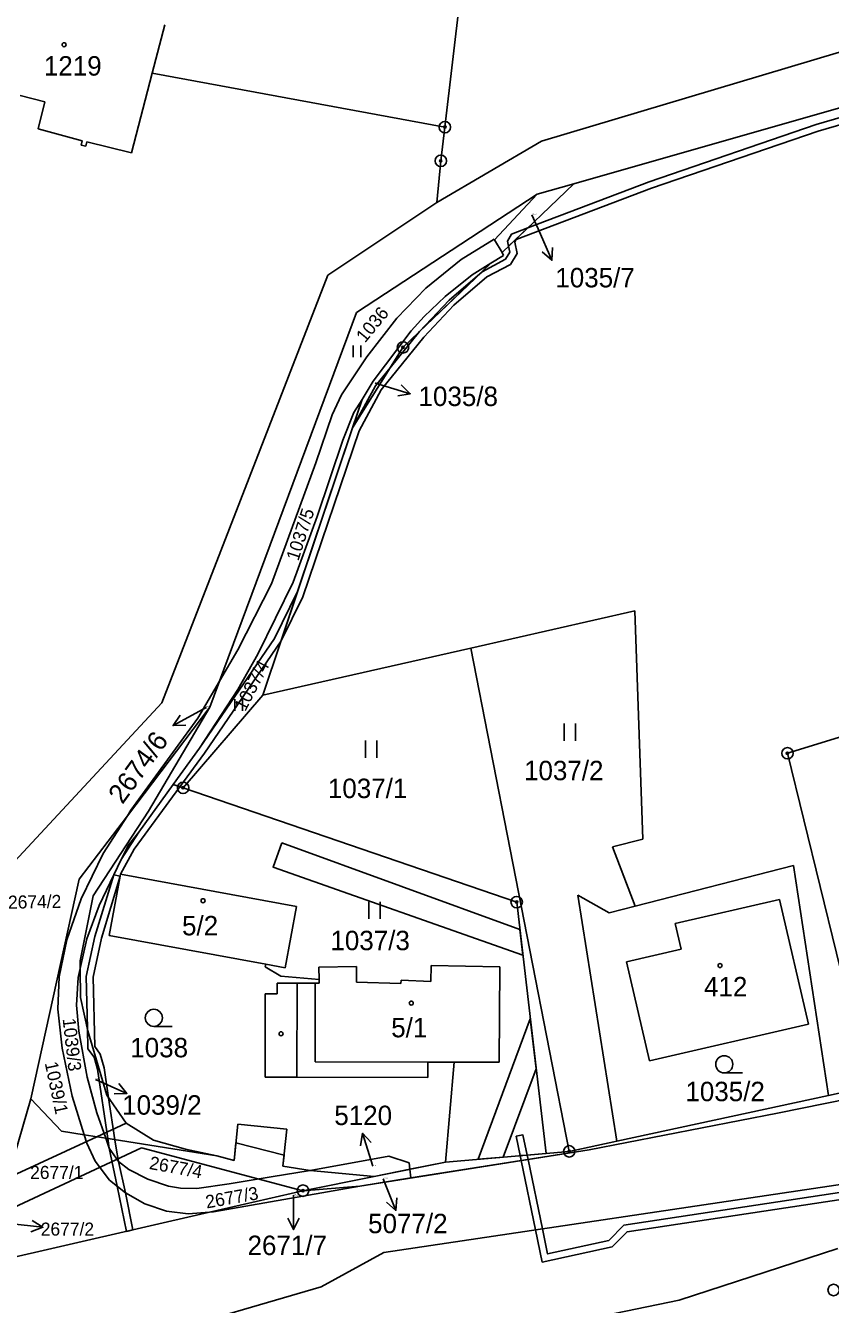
# Model space of a CAD drawing. Extents: x -439246 to -433691, y -1130252 to -1121148.
# Drawn here: x -438201.8 to -438131.3, y -1124232.7 to -1124120.8 of the extents above; entities that cross this region are included whole.
import ezdxf

# ---------------------------------------------------------------- set-up
doc = ezdxf.new("R2010")
doc.units = 0
for name, color, linetype in [('Vrstva 1', 7, 'Continuous'), ('Vrstva 16', 7, 'Continuous'), ('Vrstva 18', 7, 'Continuous'), ('Vrstva 19', 7, 'Continuous'), ('Vrstva 24', 7, 'Continuous'), ('Vrstva 25', 7, 'Continuous'), ('Vrstva 3', 7, 'Continuous'), ('Vrstva 30', 7, 'Continuous'), ('Vrstva 37', 7, 'Continuous'), ('Vrstva 4', 7, 'Continuous'), ('Vrstva 52', 7, 'Continuous')]:
    doc.layers.add(name, color=color, linetype=linetype)

msp = doc.modelspace()

# ---------------------------------------------------------------- linework, layer by layer
at = {"layer": 'Vrstva 1'}
for p, q in [((-438161.14, -1124095.94), (-438165.06, -1124129.7)), ((-438153.78, -1124134.66), (-438104.84, -1124120.64)), ((-438153.78, -1124134.66), (-438156.98, -1124135.57)), ((-438184.78, -1124178.18), (-438186.68, -1124181.4)), ((-438181, -1124179.41), (-438187.97, -1124187.5)), ((-438185.63, -1124180.46), (-438192.84, -1124189.95)), ((-438186.68, -1124181.4), (-438192.53, -1124189.47)), ((-438187.97, -1124187.5), (-438158.78, -1124197.5)), ((-438192.84, -1124189.95), (-438197.05, -1124195.49)), ((-438192.84, -1124189.95), (-438194.97, -1124193.24)), ((-438192.53, -1124189.47), (-438192.84, -1124189.95)), ((-438194.97, -1124193.24), (-438196.88, -1124197.22)), ((-438193.47, -1124195.23), (-438194.43, -1124200.41)), ((-438193.47, -1124195.23), (-438194.03, -1124195.13)), ((-438193.44, -1124195.05), (-438193.47, -1124195.23)), ((-438178.04, -1124197.9), (-438193.44, -1124195.05)), ((-438196.88, -1124197.22), (-438198.14, -1124200.81)), ((-438179.03, -1124203.26), (-438178.04, -1124197.9)), ((-438158.78, -1124197.5), (-438156.21, -1124219.49)), ((-438194.43, -1124200.41), (-438180.74, -1124202.94)), ((-438198.14, -1124200.81), (-438198.81, -1124204.05)), ((-438197.14, -1124204.11), (-438196.96, -1124203.31)), ((-438180.78, -1124203.16), (-438180.74, -1124202.94)), ((-438180.74, -1124202.94), (-438179.03, -1124203.26)), ((-438172.81, -1124203.14), (-438176.08, -1124203.18)), ((-438176.08, -1124203.18), (-438176.07, -1124204.26)), ((-438172.79, -1124204.52), (-438172.81, -1124203.14)), ((-438166.26, -1124203.04), (-438166.29, -1124204.44)), ((-438160.26, -1124203.15), (-438166.26, -1124203.04)), ((-438160.32, -1124211.51), (-438160.26, -1124203.15)), ((-438198.81, -1124204.05), (-438198.93, -1124206.88)), ((-438197.28, -1124206.53), (-438197.14, -1124204.11)), ((-438179.74, -1124204.59), (-438179.75, -1124205.54)), ((-438178, -1124204.59), (-438179.74, -1124204.59)), ((-438176.07, -1124204.26), (-438179.42, -1124203.97)), ((-438176.4, -1124204.59), (-438178, -1124204.59)), ((-438176.07, -1124204.59), (-438176.4, -1124204.59)), ((-438176.07, -1124204.26), (-438176.07, -1124204.59)), ((-438168.92, -1124204.61), (-438172.79, -1124204.52)), ((-438168.9, -1124204.33), (-438168.92, -1124204.61)), ((-438166.29, -1124204.44), (-438168.9, -1124204.33)), ((-438180.79, -1124205.53), (-438180.8, -1124212.81)), ((-438179.75, -1124205.54), (-438180.79, -1124205.53)), ((-438198.93, -1124206.88), (-438198.55, -1124210.27)), ((-438197.1, -1124208.8), (-438197.28, -1124206.53)), ((-438196.35, -1124212.83), (-438197.1, -1124208.8)), ((-438198.55, -1124210.27), (-438197.66, -1124214.47)), ((-438166.55, -1124212.84), (-438166.55, -1124211.51)), ((-438166.55, -1124211.51), (-438164.26, -1124211.51)), ((-438165.02, -1124220.25), (-438164.26, -1124211.51)), ((-438164.26, -1124211.51), (-438160.32, -1124211.51)), ((-438195.51, -1124215.94), (-438196.35, -1124212.83)), ((-438180.8, -1124212.81), (-438178.01, -1124212.82)), ((-438178.01, -1124212.82), (-438166.55, -1124212.84)), ((-438201.29, -1124214.7), (-438202.68, -1124219.56)), ((-438197.66, -1124214.47), (-438196.62, -1124217.86)), ((-438194.73, -1124218.16), (-438195.51, -1124215.94)), ((-438196.62, -1124217.86), (-438198.62, -1124217.54)), ((-438196.62, -1124217.86), (-438196.4, -1124218.59)), ((-438194.73, -1124218.16), (-438196.62, -1124217.86)), ((-438194.43, -1124219.03), (-438194.73, -1124218.16)), ((-438185.03, -1124219.71), (-438194.73, -1124218.16)), ((-438196.4, -1124218.59), (-438195.67, -1124220.17)), ((-438193.61, -1124220.2), (-438194.43, -1124219.03)), ((-438152.44, -1124219.18), (-438168.03, -1124221.63)), ((-438195.67, -1124220.17), (-438194.4, -1124221.82)), ((-438192.73, -1124220.91), (-438193.61, -1124220.2)), ((-438194.4, -1124221.82), (-438193.01, -1124222.94)), ((-438191.05, -1124221.74), (-438192.73, -1124220.91)), ((-438189.24, -1124222.34), (-438191.05, -1124221.74)), ((-438180.26, -1124221.54), (-438183.95, -1124222.16)), ((-438176.86, -1124220.97), (-438180.26, -1124221.54)), ((-438168.03, -1124221.63), (-438172.51, -1124222.34)), ((-438171.25, -1124221.5), (-438168.12, -1124220.87)), ((-438168.03, -1124221.63), (-438168.12, -1124220.87)), ((-438193.01, -1124222.94), (-438191.31, -1124223.89)), ((-438188.19, -1124222.52), (-438189.24, -1124222.34)), ((-438186.78, -1124222.55), (-438188.19, -1124222.52)), ((-438183.95, -1124222.16), (-438186.78, -1124222.55)), ((-438185.66, -1124224.63), (-438177.48, -1124222.75)), ((-438185.3, -1124224.61), (-438172.51, -1124222.34)), ((-438191.31, -1124223.89), (-438189.41, -1124224.54)), ((-438204.82, -1124229.05), (-438185.66, -1124224.63)), ((-438189.41, -1124224.54), (-438187.52, -1124224.76)), ((-438187.52, -1124224.76), (-438185.66, -1124224.63)), ((-438185.66, -1124224.63), (-438185.3, -1124224.61))]:
    msp.add_line(p, q, dxfattribs=at)
for points in [[(-438156.61, -1124130.94), (-438098.32, -1124113.49)], [(-438190.66, -1124124.99), (-438189.56, -1124120.76)], [(-438192.49, -1124131.96), (-438190.66, -1124124.99)], [(-438165.06, -1124129.7), (-438190.66, -1124124.99)], [(-438202.21, -1124126.92), (-438200.06, -1124127.5)], [(-438200.06, -1124127.5), (-438200.64, -1124129.84)], [(-438200.64, -1124129.84), (-438196.79, -1124130.89)], [(-438165.42, -1124132.65), (-438165.06, -1124129.7)], [(-438196.79, -1124130.89), (-438196.89, -1124131.28)], [(-438196.48, -1124131.36), (-438196.39, -1124131)], [(-438196.39, -1124131), (-438192.49, -1124131.96)], [(-438165.78, -1124136.3), (-438156.61, -1124130.94)], [(-438196.89, -1124131.28), (-438196.48, -1124131.36)], [(-438165.78, -1124136.3), (-438165.42, -1124132.65)], [(-438156.98, -1124135.57), (-438172.81, -1124145.91)], [(-438160.71, -1124139.57), (-438156.98, -1124135.57)], [(-438153.78, -1124134.66), (-438160.06, -1124140.67)], [(-438175.3, -1124142.66), (-438165.78, -1124136.3)], [(-438160.75, -1124139.49), (-438163.63, -1124141.27)], [(-438160.71, -1124139.57), (-438160.75, -1124139.49)], [(-438160.06, -1124140.67), (-438160.71, -1124139.57)], [(-438159.92, -1124140.92), (-438161.04, -1124141.61)], [(-438160.06, -1124140.67), (-438159.92, -1124140.92)], [(-438161.04, -1124141.61), (-438168.73, -1124148.97)], [(-438163.63, -1124141.27), (-438166.72, -1124143.78)], [(-438162.67, -1124142.61), (-438161.04, -1124141.61)], [(-438189.82, -1124180.08), (-438175.3, -1124142.66)], [(-438165.03, -1124144.51), (-438162.67, -1124142.61)], [(-438166.72, -1124143.78), (-438169.28, -1124146.42)], [(-438166.88, -1124146.27), (-438165.03, -1124144.51)], [(-438172.81, -1124145.91), (-438184.78, -1124178.18)], [(-438169.28, -1124146.42), (-438171.88, -1124149.81)], [(-438168, -1124147.51), (-438166.88, -1124146.27)], [(-438171.33, -1124151.93), (-438168, -1124147.51)], [(-438168.73, -1124148.97), (-438173.15, -1124156.02)], [(-438171.88, -1124149.81), (-438174.1, -1124153.11)], [(-438172.31, -1124153.52), (-438171.33, -1124151.93)], [(-438174.1, -1124153.11), (-438174.93, -1124154.86)], [(-438172.31, -1124153.52), (-438173.15, -1124156.02)], [(-438173.03, -1124154.68), (-438172.31, -1124153.52)], [(-438173.98, -1124157.09), (-438173.03, -1124154.68)], [(-438174.93, -1124154.86), (-438176.36, -1124159.08)], [(-438173.15, -1124156.02), (-438181, -1124179.41)], [(-438176.25, -1124163.77), (-438173.98, -1124157.09)], [(-438176.36, -1124159.08), (-438180.23, -1124169.65)], [(-438178.35, -1124169.5), (-438176.25, -1124163.77)], [(-438180.23, -1124169.65), (-438183.17, -1124175.44)], [(-438181.44, -1124175.8), (-438178.35, -1124169.5)], [(-438162.78, -1124175.29), (-438148.43, -1124172.03)], [(-438148.43, -1124172.03), (-438147.75, -1124191.99)], [(-438183.17, -1124175.44), (-438184.78, -1124178.18)], [(-438183.17, -1124178.9), (-438181.44, -1124175.8)], [(-438181, -1124179.41), (-438162.78, -1124175.29)], [(-438162.78, -1124175.29), (-438154.18, -1124219.31)], [(-438184.78, -1124178.18), (-438185.63, -1124180.46)], [(-438186.52, -1124184.03), (-438183.17, -1124178.9)], [(-438202.68, -1124193.92), (-438189.82, -1124180.08)], [(-438185.63, -1124180.46), (-438190.99, -1124189.54)], [(-438135.09, -1124184.48), (-438121.98, -1124180.44)], [(-438188.83, -1124187.21), (-438186.52, -1124184.03)], [(-438127.95, -1124213.64), (-438135.09, -1124184.48)], [(-438191.85, -1124191.37), (-438188.83, -1124187.21)], [(-438187.97, -1124187.5), (-438188.83, -1124187.21)], [(-438190.99, -1124189.54), (-438195.83, -1124196.96)], [(-438193.38, -1124193.78), (-438191.85, -1124191.37)], [(-438147.75, -1124191.99), (-438150.4, -1124192.66)], [(-438150.4, -1124192.66), (-438148.42, -1124197.87)], [(-438194.03, -1124195.13), (-438193.38, -1124193.78)], [(-438148.42, -1124197.87), (-438134.55, -1124194.3)], [(-438134.55, -1124194.3), (-438131.51, -1124214.42)], [(-438197.05, -1124195.49), (-438201.29, -1124214.7)], [(-438195.32, -1124197.8), (-438194.03, -1124195.13)], [(-438195.83, -1124196.96), (-438196.97, -1124202.64)], [(-438150.68, -1124198.45), (-438153.43, -1124196.88)], [(-438153.43, -1124196.88), (-438150.01, -1124218.41)], [(-438196.39, -1124200.71), (-438195.32, -1124197.8)], [(-438148.42, -1124197.87), (-438150.68, -1124198.45)], [(-438135.78, -1124197.26), (-438144.91, -1124199.37)], [(-438135.78, -1124197.26), (-438133.26, -1124208.17)], [(-438144.91, -1124199.37), (-438144.39, -1124201.62)], [(-438196.96, -1124203.31), (-438196.39, -1124200.71)], [(-438149.16, -1124202.72), (-438144.39, -1124201.62)], [(-438196.97, -1124202.64), (-438196.96, -1124203.31)], [(-438149.16, -1124202.72), (-438147.16, -1124211.39)], [(-438196.96, -1124203.31), (-438196.94, -1124205.84)], [(-438179.42, -1124203.97), (-438180.78, -1124203.16)], [(-438196.94, -1124205.84), (-438196.29, -1124208.77)], [(-438133.26, -1124208.17), (-438147.16, -1124211.39)], [(-438196.29, -1124208.77), (-438194.65, -1124214.39)], [(-438114.97, -1124211.7), (-438135.97, -1124215.97)], [(-438127.95, -1124213.64), (-438131.51, -1124214.42)], [(-438198.62, -1124217.54), (-438201.29, -1124214.7)], [(-438194.65, -1124214.39), (-438192.94, -1124216.85)], [(-438131.51, -1124214.42), (-438150.01, -1124218.41)], [(-438135.97, -1124215.97), (-438152.44, -1124219.18)], [(-438192.94, -1124216.85), (-438190.56, -1124218.33)], [(-438183.5, -1124220.1), (-438183.17, -1124216.92)], [(-438183.17, -1124216.92), (-438178.9, -1124217.36)], [(-438190.56, -1124218.33), (-438187.77, -1124219.12)], [(-438178.9, -1124217.36), (-438179.23, -1124220.59)], [(-438150.01, -1124218.41), (-438154.18, -1124219.31)], [(-438187.77, -1124219.12), (-438185.03, -1124219.71)], [(-438156.21, -1124219.49), (-438165.02, -1124220.25)], [(-438156.21, -1124219.49), (-438154.18, -1124219.31)], [(-438185.03, -1124219.71), (-438183.5, -1124220.1)], [(-438179.23, -1124220.59), (-438176.86, -1124220.97)], [(-438169.98, -1124219.74), (-438176.86, -1124220.97)], [(-438168.19, -1124220.32), (-438169.98, -1124219.74)], [(-438168.12, -1124220.87), (-438168.19, -1124220.32)], [(-438168.12, -1124220.87), (-438165.02, -1124220.25)], [(-438177.48, -1124222.75), (-438171.25, -1124221.5)], [(-438176.86, -1124220.97), (-438171.25, -1124221.5)], [(-438172.51, -1124222.34), (-438177.48, -1124222.75)], [(-438130.08, -1124222.16), (-438170.4, -1124228.15)], [(-438170.4, -1124228.15), (-438175.89, -1124231.16)], [(-438175.89, -1124231.16), (-438190.66, -1124235.48)]]:
    msp.add_lwpolyline(points, dxfattribs=at)
at = {"layer": 'Vrstva 16'}
for p, q in [((-438156.91, -1124138.59), (-438155.7, -1124141.34)), ((-438170.96, -1124152.16), (-438168.09, -1124153.03)), ((-438186.21, -1124180.63), (-438188.85, -1124182.06)), ((-438195.62, -1124213.01), (-438192.89, -1124214.24)), ((-438171.38, -1124220.59), (-438172.27, -1124217.73)), ((-438170.47, -1124221.7), (-438169.35, -1124224.48)), ((-438178.3, -1124223.15), (-438178.3, -1124226.15)), ((-438203.21, -1124225.63), (-438200.23, -1124225.95))]:
    msp.add_line(p, q, dxfattribs=at)
for points in [[(-438157.45, -1124137.37), (-438156.91, -1124138.59)], [(-438155.65, -1124140.22), (-438155.7, -1124141.34), (-438156.56, -1124140.62)], [(-438171.15, -1124152.1), (-438170.96, -1124152.16)], [(-438168.9, -1124152.26), (-438168.09, -1124153.03), (-438169.19, -1124153.22)], [(-438187.73, -1124182.02), (-438188.85, -1124182.06), (-438188.21, -1124181.15)], [(-438185.93, -1124180.48), (-438186.21, -1124180.63)], [(-438193.59, -1124213.38), (-438192.89, -1124214.24), (-438194, -1124214.29)], [(-438172.45, -1124218.83), (-438172.27, -1124217.73), (-438171.5, -1124218.53)], [(-438169.26, -1124223.37), (-438169.35, -1124224.48), (-438170.18, -1124223.74)], [(-438177.8, -1124225.15), (-438178.3, -1124226.15), (-438178.8, -1124225.15)], [(-438201.17, -1124225.35), (-438200.23, -1124225.95), (-438201.28, -1124226.34)]]:
    msp.add_lwpolyline(points, dxfattribs=at)
at = {"layer": 'Vrstva 24'}
for centre, radius in [((-438165.06, -1124129.7), 0.5), ((-438165.06, -1124129.7), 0.1), ((-438165.42, -1124132.65), 0.5), ((-438165.42, -1124132.65), 0.1), ((-438168.73, -1124148.97), 0.5), ((-438168.73, -1124148.97), 0.1), ((-438135.09, -1124184.48), 0.5), ((-438135.09, -1124184.48), 0.1), ((-438187.97, -1124187.5), 0.5), ((-438187.97, -1124187.5), 0.1), ((-438158.78, -1124197.5), 0.5), ((-438158.78, -1124197.5), 0.1), ((-438154.18, -1124219.31), 0.5), ((-438154.18, -1124219.31), 0.1), ((-438177.48, -1124222.75), 0.5), ((-438177.48, -1124222.75), 0.1), ((-438131.05, -1124231.44), 0.5)]:
    msp.add_circle(centre, radius, dxfattribs=at)
at = {"layer": 'Vrstva 25'}
for p, q in [((-438173.1, -1124149.82), (-438173.1, -1124148.81)), ((-438172.43, -1124149.82), (-438172.43, -1124148.81)), ((-438183.45, -1124180.76), (-438183.45, -1124179.76)), ((-438182.78, -1124180.76), (-438182.78, -1124179.76)), ((-438154.64, -1124183.39), (-438154.64, -1124181.89)), ((-438153.64, -1124183.39), (-438153.64, -1124181.89)), ((-438172.01, -1124184.87), (-438172.01, -1124183.37)), ((-438171.01, -1124184.87), (-438171.01, -1124183.37)), ((-438171.73, -1124198.97), (-438171.73, -1124197.47)), ((-438170.73, -1124198.97), (-438170.73, -1124197.47)), ((-438190.53, -1124208.38), (-438188.93, -1124208.38)), ((-438140.62, -1124212.44), (-438139.02, -1124212.44))]:
    msp.add_line(p, q, dxfattribs=at)
for centre, radius in [((-438198.38, -1124122.49), 0.175), ((-438186.22, -1124197.38), 0.175), ((-438140.99, -1124203.05), 0.175), ((-438190.53, -1124207.63), 0.75), ((-438168, -1124206.34), 0.175), ((-438179.4, -1124209.02), 0.175), ((-438140.62, -1124211.69), 0.75)]:
    msp.add_circle(centre, radius, dxfattribs=at)
at = {"layer": 'Vrstva 3'}
for points in [[(-438190.66, -1124124.99), (-438189.56, -1124120.76)], [(-438192.49, -1124131.96), (-438190.66, -1124124.99)], [(-438202.21, -1124126.92), (-438200.06, -1124127.5)], [(-438200.06, -1124127.5), (-438200.64, -1124129.84)], [(-438200.64, -1124129.84), (-438196.79, -1124130.89)], [(-438196.79, -1124130.89), (-438196.89, -1124131.28)], [(-438196.48, -1124131.36), (-438196.39, -1124131)], [(-438196.39, -1124131), (-438192.49, -1124131.96)], [(-438196.89, -1124131.28), (-438196.48, -1124131.36)], [(-438193.47, -1124195.23), (-438194.43, -1124200.41)], [(-438193.44, -1124195.05), (-438193.47, -1124195.23)], [(-438178.04, -1124197.9), (-438193.44, -1124195.05)], [(-438179.03, -1124203.26), (-438178.04, -1124197.9)], [(-438135.78, -1124197.26), (-438144.91, -1124199.37)], [(-438135.78, -1124197.26), (-438133.26, -1124208.17)], [(-438144.91, -1124199.37), (-438144.39, -1124201.62)], [(-438194.43, -1124200.41), (-438180.74, -1124202.94)], [(-438149.16, -1124202.72), (-438144.39, -1124201.62)], [(-438149.16, -1124202.72), (-438147.16, -1124211.39)], [(-438180.74, -1124202.94), (-438179.03, -1124203.26)], [(-438172.81, -1124203.14), (-438176.08, -1124203.18)], [(-438176.08, -1124203.18), (-438176.07, -1124204.26)], [(-438172.79, -1124204.52), (-438172.81, -1124203.14)], [(-438166.26, -1124203.04), (-438166.29, -1124204.44)], [(-438160.26, -1124203.15), (-438166.26, -1124203.04)], [(-438160.32, -1124211.51), (-438160.26, -1124203.15)], [(-438176.41, -1124211.49), (-438176.4, -1124204.59)], [(-438176.07, -1124204.59), (-438176.4, -1124204.59)], [(-438176.07, -1124204.26), (-438176.07, -1124204.59)], [(-438168.92, -1124204.61), (-438172.79, -1124204.52)], [(-438168.9, -1124204.33), (-438168.92, -1124204.61)], [(-438166.29, -1124204.44), (-438168.9, -1124204.33)], [(-438133.26, -1124208.17), (-438147.16, -1124211.39)], [(-438166.55, -1124211.51), (-438176.41, -1124211.49)], [(-438166.55, -1124211.51), (-438164.26, -1124211.51)], [(-438164.26, -1124211.51), (-438160.32, -1124211.51)]]:
    msp.add_lwpolyline(points, dxfattribs=at)
at = {"layer": 'Vrstva 30'}
for points in [[(-438113.36, -1124124.51), (-438132.4, -1124130.05), (-438146.99, -1124135.04), (-438158.82, -1124139.54), (-438158.94, -1124139.77), (-438158.74, -1124140.75), (-438159.33, -1124141.71), (-438161.4, -1124142.81), (-438164.28, -1124145.28), (-438166.91, -1124148.07), (-438170.63, -1124152.68), (-438172.57, -1124156.26), (-438177.5, -1124170.78), (-438179.4, -1124174.64), (-438177.95, -1124170.34), (-438173.15, -1124156.02), (-438169.85, -1124150.76), (-438167.28, -1124147.59), (-438161.81, -1124142.35), (-438159.75, -1124141.25), (-438159.38, -1124140.64), (-438159.49, -1124140.12), (-438157.81, -1124138.52), (-438147.19, -1124134.48), (-438132.58, -1124129.47), (-438113.54, -1124123.93)], [(-438159.58, -1124139.67), (-438159.24, -1124139.06), (-438157.81, -1124138.52), (-438159.49, -1124140.12), (-438159.58, -1124139.67)], [(-438164.7, -1124144.84), (-438161.81, -1124142.35), (-438167.28, -1124147.59), (-438164.7, -1124144.84)], [(-438171.13, -1124152.34), (-438169.85, -1124150.76), (-438173.15, -1124156.02), (-438171.13, -1124152.34)], [(-438193.01, -1124222.94), (-438192.36, -1124226.18), (-438192.93, -1124226.31), (-438193.75, -1124222.34), (-438194.43, -1124219.03), (-438194.56, -1124218.19), (-438195.46, -1124212.12), (-438195.75, -1124211.07), (-438196.3, -1124210.33), (-438196.34, -1124208.53), (-438196.45, -1124204.02), (-438195.68, -1124200.5), (-438194.03, -1124195.13), (-438193.38, -1124193.78), (-438192.76, -1124192.54), (-438191.85, -1124191.37), (-438188.83, -1124187.21), (-438186.52, -1124184.03), (-438179.97, -1124174.43), (-438177.95, -1124170.34), (-438179.4, -1124174.64), (-438186.1, -1124184.48), (-438188.24, -1124187.41), (-438192.24, -1124192.86), (-438193.44, -1124195.05), (-438193.47, -1124195.23), (-438195.1, -1124200.66), (-438195.84, -1124204.08), (-438195.7, -1124210.13), (-438195.21, -1124210.81), (-438194.88, -1124212), (-438194.48, -1124214.63), (-438193.93, -1124218.29), (-438193.82, -1124219.03), (-438193.61, -1124220.2), (-438193.01, -1124222.94)], [(-438022.38, -1124181.07), (-438038.49, -1124186.84), (-438049.98, -1124190.15), (-438082.11, -1124203.46), (-438100.75, -1124208.4), (-438114.97, -1124211.7), (-438135.97, -1124215.97), (-438152.44, -1124219.18), (-438172.51, -1124222.34), (-438177.48, -1124222.75), (-438171.25, -1124221.5), (-438165.02, -1124220.25), (-438154.18, -1124219.31), (-438150.01, -1124218.41), (-438131.51, -1124214.42), (-438127.95, -1124213.64), (-438114.32, -1124210.04), (-438095.78, -1124205.24), (-438074.78, -1124198.12), (-438065.51, -1124194.98), (-438061.85, -1124193.74), (-438055.48, -1124191.41)], [(-438179.33, -1124192.32), (-438158.5, -1124199.9), (-438158.24, -1124202.13), (-438180.1, -1124194.44), (-438179.33, -1124192.32)], [(-438162.15, -1124220), (-438157.59, -1124207.72), (-438157.07, -1124212.09), (-438159.95, -1124219.81), (-438162.15, -1124220)], [(-438191.62, -1124219), (-438204.19, -1124224.87), (-438206.24, -1124225.83), (-438208.81, -1124229.97), (-438209.18, -1124230.16), (-438213.5, -1124232.33), (-438207.53, -1124224.23), (-438207.33, -1124223.5), (-438203.26, -1124221.62), (-438195.51, -1124218.04), (-438192.94, -1124216.85), (-438190.56, -1124218.33), (-438187.77, -1124219.12), (-438185.03, -1124219.71), (-438183.5, -1124220.1), (-438183.34, -1124218.55), (-438179.13, -1124219.63), (-438179.23, -1124220.59), (-438176.86, -1124220.97), (-438171.25, -1124221.5), (-438177.48, -1124222.75), (-438191.62, -1124219)], [(-438158.82, -1124217.99), (-438158.24, -1124217.87), (-438157.87, -1124219.63), (-438158.47, -1124219.68), (-438158.82, -1124217.99)], [(-438158.38, -1124220.12), (-438158.47, -1124219.68), (-438157.87, -1124219.63)], [(-438157.87, -1124219.63), (-438157.79, -1124220.02), (-438158.38, -1124220.12)], [(-438157.79, -1124220.02), (-438156.53, -1124226.09), (-438157.12, -1124226.18), (-438158.38, -1124220.12), (-438157.79, -1124220.02)], [(-438156.53, -1124226.09), (-438156.08, -1124228.28), (-438150.73, -1124227.11), (-438149.4, -1124225.78), (-438130.15, -1124222.86), (-438130.22, -1124223.48)], [(-438130.22, -1124223.48), (-438149.12, -1124226.34), (-438150.43, -1124227.65), (-438156.54, -1124229), (-438157.12, -1124226.18), (-438156.53, -1124226.09)]]:
    msp.add_lwpolyline(points, dxfattribs=at)
at = {"layer": 'Vrstva 37'}
for centre in [(-438198.38, -1124122.49), (-438186.22, -1124197.38), (-438140.99, -1124203.05), (-438168, -1124206.34)]:
    msp.add_circle(centre, 0.175, dxfattribs=at)
at = {"layer": 'Vrstva 4'}
for p, q in [((-438178, -1124204.59), (-438178.01, -1124212.82)), ((-438176.41, -1124211.49), (-438176.4, -1124204.59)), ((-438166.55, -1124211.51), (-438176.41, -1124211.49))]:
    msp.add_line(p, q, dxfattribs=at)
at = {"layer": 'Vrstva 52'}
msp.add_lwpolyline([(-438153.91, -1124234.25), (-438144.56, -1124232.34), (-438130.67, -1124227.82)], dxfattribs=at)

# ---------------------------------------------------------------- texts
at = {"layer": 'Vrstva 16'}
for s, height, p in [('1035/7', 1.7, (-438155.4, -1124143.72)), ('1035/8', 1.7, (-438167.37, -1124154.1)), ('1039/2', 1.7, (-438193.3, -1124216.1)), ('5120', 1.7, (-438174.74, -1124217.01)), ('5077/2', 1.7, (-438171.78, -1124226.47)), ('2677/2', 1.14, (-438200.42, -1124226.68)), ('2671/7', 1.7, (-438182.33, -1124228.38))]:
    msp.add_text(s, height=height, dxfattribs=at).set_placement(p)
for s, height, rotation, p in [('2674/6', 1.7, 54, (-438193.27, -1124189.01)), ('2674/2', 1.14, 0.9166, (-438203.28, -1124198.08))]:
    msp.add_text(s, height=height, rotation=rotation, dxfattribs=at).set_placement(p)
at = {"layer": 'Vrstva 18'}
for s, height, p in [('1035/7', 0.1, (-438157.45, -1124137.37)), ('1035/8', 0.1, (-438171.15, -1124152.1)), ('2674/6', 0.1, (-438186.05, -1124180.44)), ('1037/2', 1.7, (-438158.14, -1124186.84)), ('1037/1', 1.7, (-438175.3, -1124188.4)), ('1037/3', 1.7, (-438175.08, -1124201.71)), ('1038', 1.7, (-438192.59, -1124211.08)), ('1039/2', 0.1, (-438195.62, -1124213.01)), ('1035/2', 1.7, (-438144.02, -1124214.92)), ('2677/1', 1.14, (-438201.35, -1124221.72)), ('5120', 0.1, (-438171.38, -1124220.59)), ('5077/2', 0.1, (-438170.47, -1124221.7)), ('2671/7', 0.1, (-438178.3, -1124223.15))]:
    msp.add_text(s, height=height, dxfattribs=at).set_placement(p)
for s, rotation, p in [('1036', 50.6482, (-438172.05, -1124148.63)), ('1037/5', 72.1124, (-438177.89, -1124167.72)), ('1037/4', 62.5883, (-438182.53, -1124180.88)), ('1039/3', 276.4146, (-438198.51, -1124207.72)), ('1039/1', 281.9642, (-438200.08, -1124211.58)), ('2677/4', 349.5903, (-438190.99, -1124220.84)), ('2677/3', 10.0642, (-438185.9, -1124224.31))]:
    msp.add_text(s, height=1.14, rotation=rotation, dxfattribs=at).set_placement(p)
at = {"layer": 'Vrstva 19'}
for s, p in [('1219', (-438200.15, -1124125.19)), ('5/2', (-438188.06, -1124200.41)), ('412', (-438142.39, -1124205.75)), ('5/1', (-438169.76, -1124209.33))]:
    msp.add_text(s, height=1.7, dxfattribs=at).set_placement(p)

doc.saveas('drawing.dxf')
